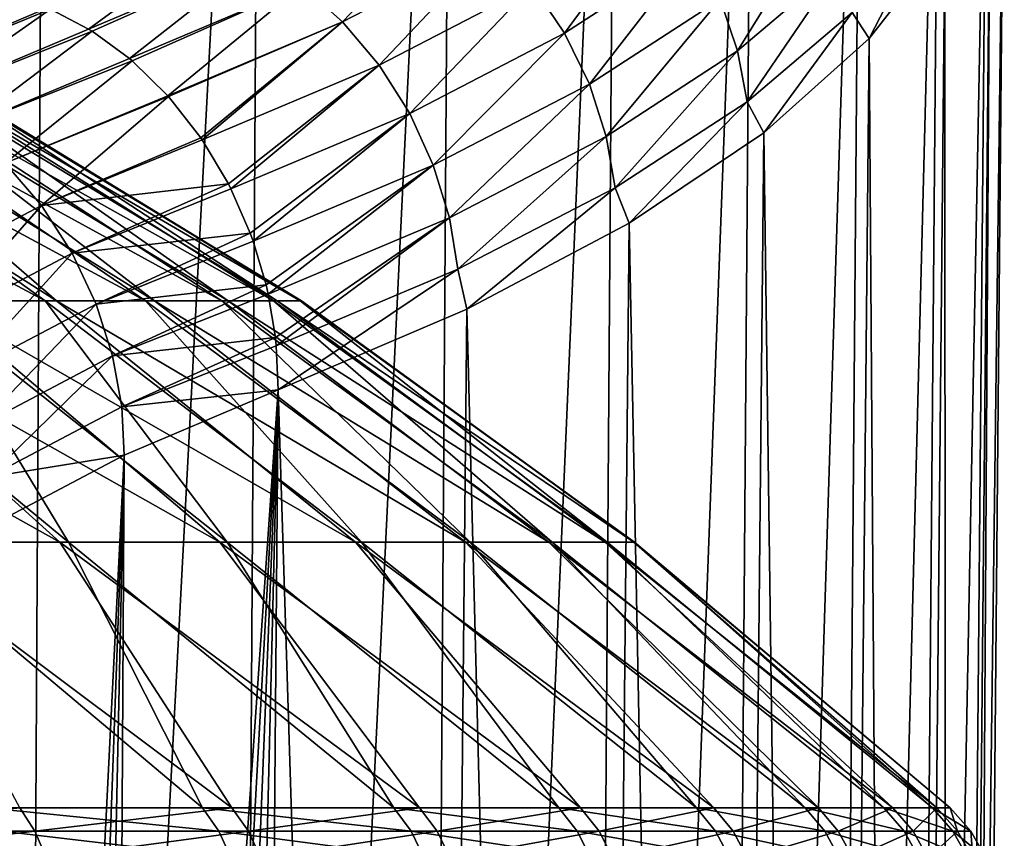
# Model space of a CAD drawing. Header units: millimetres. Extents: x -24 to 24, y 0 to 188.
# Tile 452 of 460: x 17.74 to 24.29, y 163.9 to 169.34. Entities that reach past the tile are written whole.
import ezdxf

# ---------------------------------------------------------------- set-up
doc = ezdxf.new("R2010")
doc.units = ezdxf.units.MM
doc.header["$LTSCALE"] = 58.620611
for name, color, linetype in [('169', 7, 'CONTINUOUS'), ('179', 7, 'CONTINUOUS'), ('180', 7, 'CONTINUOUS'), ('181', 7, 'CONTINUOUS'), ('77', 7, 'CONTINUOUS'), ('86', 7, 'CONTINUOUS')]:
    doc.layers.add(name, color=color, linetype=linetype)

msp = doc.modelspace()

# ---------------------------------------------------------------- linework, layer by layer
at = {"layer": '169', "color": 7, "linetype": 'CONTINUOUS'}
for points in [[(16.3286, 176.702, 240.0501), (16.1716, 145.7581, 249.556), (17.9144, 176.2047, 238.5503), (16.3286, 176.702, 240.0501)], [(16.1716, 145.7581, 249.556), (17.7394, 145.2866, 248.0608), (17.9144, 176.2047, 238.5503), (16.1716, 145.7581, 249.556)], [(17.9144, 176.2047, 238.5503), (17.7394, 145.2866, 248.0608), (19.348, 175.666, 236.9176), (17.9144, 176.2047, 238.5503)], [(17.7394, 145.2866, 248.0608), (19.1559, 144.7737, 246.4339), (19.348, 175.666, 236.9176), (17.7394, 145.2866, 248.0608)], [(19.348, 175.666, 236.9176), (19.1559, 144.7737, 246.4339), (20.617, 175.0909, 235.1659), (19.348, 175.666, 236.9176)], [(19.1559, 144.7737, 246.4339), (20.4089, 144.2236, 244.6894), (20.617, 175.0909, 235.1659), (19.1559, 144.7737, 246.4339)], [(20.617, 175.0909, 235.1659), (20.4089, 144.2236, 244.6894), (21.7108, 174.485, 233.3099), (20.617, 175.0909, 235.1659)], [(20.4089, 144.2236, 244.6894), (21.4878, 143.6412, 242.8421), (21.7108, 174.485, 233.3099), (20.4089, 144.2236, 244.6894)], [(21.7108, 174.485, 233.3099), (21.4878, 143.6412, 242.8421), (22.6203, 173.8537, 231.3652), (21.7108, 174.485, 233.3099)], [(21.4878, 143.6412, 242.8421), (22.3834, 143.0313, 240.9076), (22.6203, 173.8537, 231.3652), (21.4878, 143.6412, 242.8421)], [(22.6203, 173.8537, 231.3652), (22.3834, 143.0313, 240.9076), (23.3377, 173.2029, 229.3479), (22.6203, 173.8537, 231.3652)], [(22.3834, 143.0313, 240.9076), (23.088, 142.3991, 238.9027), (23.3377, 173.2029, 229.3479), (22.3834, 143.0313, 240.9076)], [(23.3377, 173.2029, 229.3479), (23.088, 142.3991, 238.9027), (23.8571, 172.5383, 227.275), (23.3377, 173.2029, 229.3479)], [(23.088, 142.3991, 238.9027), (23.5956, 141.7501, 236.8443), (23.8571, 172.5383, 227.275), (23.088, 142.3991, 238.9027)], [(23.8571, 172.5383, 227.275), (23.5956, 141.7501, 236.8443), (24.1739, 171.8658, 225.1639), (23.8571, 172.5383, 227.275)], [(23.5956, 141.7501, 236.8443), (23.9019, 141.0897, 234.7499), (24.1739, 171.8658, 225.1639), (23.5956, 141.7501, 236.8443)], [(24.1739, 171.8658, 225.1639), (23.9019, 141.0897, 234.7499), (24.2854, 171.1914, 223.0326), (24.1739, 171.8658, 225.1639)], [(23.9019, 141.0897, 234.7499), (24.0043, 140.4237, 232.6376), (24.2854, 171.1914, 223.0326), (23.9019, 141.0897, 234.7499)], [(24.2854, 171.1914, 223.0326), (24.0043, 140.4237, 232.6376), (24.1907, 170.5208, 220.8991), (24.2854, 171.1914, 223.0326)], [(24.1907, 170.5208, 220.8991), (23.9019, 139.7577, 230.5253), (23.8905, 169.8596, 218.7816), (24.1907, 170.5208, 220.8991)], [(24.0043, 140.4237, 232.6376), (23.9019, 139.7577, 230.5253), (24.1907, 170.5208, 220.8991), (24.0043, 140.4237, 232.6376)], [(23.8905, 169.8596, 218.7816), (23.5956, 139.0974, 228.431), (23.3874, 169.2135, 216.6985), (23.8905, 169.8596, 218.7816)], [(23.9019, 139.7577, 230.5253), (23.5956, 139.0974, 228.431), (23.8905, 169.8596, 218.7816), (23.9019, 139.7577, 230.5253)], [(23.3874, 169.2135, 216.6985), (23.088, 138.4484, 226.3726), (22.6857, 168.5875, 214.6672), (23.3874, 169.2135, 216.6985)], [(23.5956, 139.0974, 228.431), (23.088, 138.4484, 226.3726), (23.3874, 169.2135, 216.6985), (23.5956, 139.0974, 228.431)], [(22.6857, 168.5875, 214.6672), (22.3834, 137.8162, 224.3676), (21.7913, 167.9868, 212.7052), (22.6857, 168.5875, 214.6672)], [(23.088, 138.4484, 226.3726), (22.3834, 137.8162, 224.3676), (22.6857, 168.5875, 214.6672), (23.088, 138.4484, 226.3726)], [(21.7913, 167.9868, 212.7052), (21.4878, 137.2063, 222.4332), (20.7122, 167.416, 210.8298), (21.7913, 167.9868, 212.7052)], [(22.3834, 137.8162, 224.3676), (21.4878, 137.2063, 222.4332), (21.7913, 167.9868, 212.7052), (22.3834, 137.8162, 224.3676)], [(20.7122, 167.416, 210.8298), (20.4089, 136.6238, 220.5858), (19.4575, 166.8796, 209.0568), (20.7122, 167.416, 210.8298)], [(21.4878, 137.2063, 222.4332), (20.4089, 136.6238, 220.5858), (20.7122, 167.416, 210.8298), (21.4878, 137.2063, 222.4332)], [(19.4575, 166.8796, 209.0568), (20.4089, 136.6238, 220.5858), (19.4002, 160.0153, 211.251), (19.4575, 166.8796, 209.0568)]]:
    msp.add_3dface(points, dxfattribs=at)
at = {"layer": '179', "color": 7, "linetype": 'CONTINUOUS'}
for points in [[(19.6148, 169.5663, 210.7787), (20.6082, 170.081, 212.4803), (19.8862, 169.325, 210.6766), (19.6148, 169.5663, 210.7787)], [(19.8862, 169.325, 210.6766), (20.6082, 170.081, 212.4803), (20.8933, 169.8467, 212.4023), (19.8862, 169.325, 210.6766)], [(21.1484, 169.5658, 212.3541), (22.0023, 170.1213, 214.1794), (21.3623, 169.2491, 212.3384), (21.1484, 169.5658, 212.3541)], [(21.3623, 169.2491, 212.3384), (22.0023, 170.1213, 214.1794), (22.2247, 169.8102, 214.1828), (21.3623, 169.2491, 212.3384)], [(22.3961, 169.4755, 214.2145), (23.09, 170.0652, 216.1388), (22.5126, 169.1319, 214.2715), (22.3961, 169.4755, 214.2145)], [(22.5126, 169.1319, 214.2715), (23.09, 170.0652, 216.1388), (23.2101, 169.7247, 216.2066), (22.5126, 169.1319, 214.2715)], [(23.7917, 170.0024, 218.2818), (23.3874, 169.2135, 216.6985), (23.2745, 169.3877, 216.2905), (23.7917, 170.0024, 218.2818)], [(23.8905, 169.8596, 218.7816), (23.3874, 169.2135, 216.6985), (23.7917, 170.0024, 218.2818), (23.8905, 169.8596, 218.7816)], [(17.9438, 169.4095, 209.4774), (19.0356, 169.8889, 211.0546), (18.1977, 169.2772, 209.3191), (17.9438, 169.4095, 209.4774)], [(18.1977, 169.2772, 209.3191), (19.0356, 169.8889, 211.0546), (19.3271, 169.755, 210.9071), (18.1977, 169.2772, 209.3191)], [(19.8862, 169.325, 210.6766), (20.8933, 169.8467, 212.4023), (20.129, 169.0378, 210.6068), (19.8862, 169.325, 210.6766)], [(20.129, 169.0378, 210.6068), (20.8933, 169.8467, 212.4023), (21.1484, 169.5658, 212.3541), (20.129, 169.0378, 210.6068)], [(21.3623, 169.2491, 212.3384), (22.2247, 169.8102, 214.1828), (21.527, 168.9101, 212.3552), (21.3623, 169.2491, 212.3384)], [(21.527, 168.9101, 212.3552), (22.2247, 169.8102, 214.1828), (22.3961, 169.4755, 214.2145), (21.527, 168.9101, 212.3552)], [(18.1977, 169.2772, 209.3191), (19.3271, 169.755, 210.9071), (18.2223, 169.2619, 209.3045), (18.1977, 169.2772, 209.3191)], [(18.2223, 169.2619, 209.3045), (19.3271, 169.755, 210.9071), (18.4683, 169.0817, 209.1668), (18.2223, 169.2619, 209.3045)], [(18.4683, 169.0817, 209.1668), (19.3271, 169.755, 210.9071), (19.6148, 169.5663, 210.7787), (18.4683, 169.0817, 209.1668)], [(22.5751, 168.7931, 214.3494), (22.5126, 169.1319, 214.2715), (23.2101, 169.7247, 216.2066), (22.5751, 168.7931, 214.3494)], [(23.2745, 169.3877, 216.2905), (22.5751, 168.7931, 214.3494), (23.2101, 169.7247, 216.2066), (23.2745, 169.3877, 216.2905)], [(18.4683, 169.0817, 209.1668), (19.6148, 169.5663, 210.7787), (18.4861, 169.0667, 209.1575), (18.4683, 169.0817, 209.1668)], [(18.4861, 169.0667, 209.1575), (19.6148, 169.5663, 210.7787), (18.7237, 168.834, 209.0421), (18.4861, 169.0667, 209.1575)], [(18.7237, 168.834, 209.0421), (19.6148, 169.5663, 210.7787), (19.8862, 169.325, 210.6766), (18.7237, 168.834, 209.0421)], [(20.129, 169.0378, 210.6068), (21.1484, 169.5658, 212.3541), (20.3325, 168.7157, 210.5729), (20.129, 169.0378, 210.6068)], [(20.3325, 168.7157, 210.5729), (21.1484, 169.5658, 212.3541), (21.3623, 169.2491, 212.3384), (20.3325, 168.7157, 210.5729)], [(21.527, 168.9101, 212.3552), (22.3961, 169.4755, 214.2145), (21.639, 168.5634, 212.402), (21.527, 168.9101, 212.3552)], [(21.639, 168.5634, 212.402), (22.3961, 169.4755, 214.2145), (22.5126, 169.1319, 214.2715), (21.639, 168.5634, 212.402)], [(23.2745, 169.3877, 216.2905), (22.6857, 168.5875, 214.6672), (22.5751, 168.7931, 214.3494), (23.2745, 169.3877, 216.2905)], [(23.3874, 169.2135, 216.6985), (22.6857, 168.5875, 214.6672), (23.2745, 169.3877, 216.2905), (23.3874, 169.2135, 216.6985)], [(18.7237, 168.834, 209.0421), (19.8862, 169.325, 210.6766), (18.7285, 168.8286, 209.04), (18.7237, 168.834, 209.0421)], [(18.7285, 168.8286, 209.04), (19.8862, 169.325, 210.6766), (18.9437, 168.5535, 208.9548), (18.7285, 168.8286, 209.04)], [(18.9437, 168.5535, 208.9548), (19.8862, 169.325, 210.6766), (18.9522, 168.541, 208.9519), (18.9437, 168.5535, 208.9548)], [(18.9522, 168.541, 208.9519), (19.8862, 169.325, 210.6766), (20.129, 169.0378, 210.6068), (18.9522, 168.541, 208.9519)], [(20.3325, 168.7157, 210.5729), (21.3623, 169.2491, 212.3384), (20.4893, 168.3726, 210.5755), (20.3325, 168.7157, 210.5729)], [(20.4893, 168.3726, 210.5755), (21.3623, 169.2491, 212.3384), (21.527, 168.9101, 212.3552), (20.4893, 168.3726, 210.5755)], [(21.699, 168.2228, 212.4741), (21.639, 168.5634, 212.402), (22.5126, 169.1319, 214.2715), (21.699, 168.2228, 212.4741)], [(22.5751, 168.7931, 214.3494), (21.699, 168.2228, 212.4741), (22.5126, 169.1319, 214.2715), (22.5751, 168.7931, 214.3494)], [(18.9522, 168.541, 208.9519), (20.129, 169.0378, 210.6068), (19.1265, 168.248, 208.904), (18.9522, 168.541, 208.9519)], [(19.1265, 168.248, 208.904), (20.129, 169.0378, 210.6068), (19.1437, 168.2142, 208.9007), (19.1265, 168.248, 208.904)], [(19.1437, 168.2142, 208.9007), (20.129, 169.0378, 210.6068), (20.3325, 168.7157, 210.5729), (19.1437, 168.2142, 208.9007)], [(20.4893, 168.3726, 210.5755), (21.527, 168.9101, 212.3552), (20.5959, 168.023, 210.6124), (20.4893, 168.3726, 210.5755)], [(20.5959, 168.023, 210.6124), (21.527, 168.9101, 212.3552), (21.639, 168.5634, 212.402), (20.5959, 168.023, 210.6124)], [(22.5751, 168.7931, 214.3494), (21.7913, 167.9868, 212.7052), (21.699, 168.2228, 212.4741), (22.5751, 168.7931, 214.3494)], [(22.6857, 168.5875, 214.6672), (21.7913, 167.9868, 212.7052), (22.5751, 168.7931, 214.3494), (22.6857, 168.5875, 214.6672)], [(19.1437, 168.2142, 208.9007), (20.3325, 168.7157, 210.5729), (19.2723, 167.9197, 208.8889), (19.1437, 168.2142, 208.9007)], [(19.2723, 167.9197, 208.8889), (20.3325, 168.7157, 210.5729), (19.2912, 167.8676, 208.8898), (19.2723, 167.9197, 208.8889)], [(19.2912, 167.8676, 208.8898), (20.3325, 168.7157, 210.5729), (20.4893, 168.3726, 210.5755), (19.2912, 167.8676, 208.8898)], [(20.653, 167.6809, 210.6789), (20.5959, 168.023, 210.6124), (21.639, 168.5634, 212.402), (20.653, 167.6809, 210.6789)], [(21.699, 168.2228, 212.4741), (20.653, 167.6809, 210.6789), (21.639, 168.5634, 212.402), (21.699, 168.2228, 212.4741)], [(19.2912, 167.8676, 208.8898), (20.4893, 168.3726, 210.5755), (19.3776, 167.5766, 208.9098), (19.2912, 167.8676, 208.8898)], [(19.3776, 167.5766, 208.9098), (20.4893, 168.3726, 210.5755), (19.3916, 167.5158, 208.9171), (19.3776, 167.5766, 208.9098)], [(19.3916, 167.5158, 208.9171), (20.4893, 168.3726, 210.5755), (20.5959, 168.023, 210.6124), (19.3916, 167.5158, 208.9171)], [(21.699, 168.2228, 212.4741), (20.7122, 167.416, 210.8298), (20.653, 167.6809, 210.6789), (21.699, 168.2228, 212.4741)], [(21.7913, 167.9868, 212.7052), (20.7122, 167.416, 210.8298), (21.699, 168.2228, 212.4741), (21.7913, 167.9868, 212.7052)], [(19.3916, 167.5158, 208.9171), (20.5959, 168.023, 210.6124), (19.4398, 167.2271, 208.9662), (19.3916, 167.5158, 208.9171)], [(20.5959, 168.023, 210.6124), (19.4456, 167.1723, 208.9782), (19.4398, 167.2271, 208.9662), (20.5959, 168.023, 210.6124)], [(20.653, 167.6809, 210.6789), (19.4456, 167.1723, 208.9782), (20.5959, 168.023, 210.6124), (20.653, 167.6809, 210.6789)], [(20.653, 167.6809, 210.6789), (19.4575, 166.8796, 209.0568), (19.4456, 167.1723, 208.9782), (20.653, 167.6809, 210.6789)], [(20.7122, 167.416, 210.8298), (19.4575, 166.8796, 209.0568), (20.653, 167.6809, 210.6789), (20.7122, 167.416, 210.8298)]]:
    msp.add_3dface(points, dxfattribs=at)
at = {"layer": '180', "color": 7, "linetype": 'CONTINUOUS'}
for points in [[(17.6572, 169.5058, 209.6719), (17.9233, 169.4182, 209.4907), (16.7965, 168.9394, 207.9044), (17.6572, 169.5058, 209.6719)], [(17.9233, 169.4182, 209.4907), (17.9438, 169.4095, 209.4774), (16.7965, 168.9394, 207.9044), (17.9233, 169.4182, 209.4907)], [(16.7965, 168.9394, 207.9044), (17.9438, 169.4095, 209.4774), (17.0861, 168.8078, 207.7587), (16.7965, 168.9394, 207.9044)], [(17.9438, 169.4095, 209.4774), (18.1977, 169.2772, 209.3191), (17.0861, 168.8078, 207.7587), (17.9438, 169.4095, 209.4774)], [(18.1977, 169.2772, 209.3191), (18.2223, 169.2619, 209.3045), (17.0861, 168.8078, 207.7587), (18.1977, 169.2772, 209.3191)], [(17.0861, 168.8078, 207.7587), (18.2223, 169.2619, 209.3045), (17.3719, 168.6225, 207.6318), (17.0861, 168.8078, 207.7587)], [(18.2223, 169.2619, 209.3045), (18.4683, 169.0817, 209.1668), (17.3719, 168.6225, 207.6318), (18.2223, 169.2619, 209.3045)], [(18.4683, 169.0817, 209.1668), (18.4861, 169.0667, 209.1575), (17.3719, 168.6225, 207.6318), (18.4683, 169.0817, 209.1668)], [(17.3719, 168.6225, 207.6318), (18.4861, 169.0667, 209.1575), (17.6419, 168.3857, 207.5306), (17.3719, 168.6225, 207.6318)], [(18.4861, 169.0667, 209.1575), (18.7237, 168.834, 209.0421), (17.6419, 168.3857, 207.5306), (18.4861, 169.0667, 209.1575)], [(18.7237, 168.834, 209.0421), (18.7285, 168.8286, 209.04), (17.6419, 168.3857, 207.5306), (18.7237, 168.834, 209.0421)], [(17.6419, 168.3857, 207.5306), (18.7285, 168.8286, 209.04), (17.8842, 168.1037, 207.4609), (17.6419, 168.3857, 207.5306)], [(18.7285, 168.8286, 209.04), (18.9437, 168.5535, 208.9548), (17.8842, 168.1037, 207.4609), (18.7285, 168.8286, 209.04)], [(18.9437, 168.5535, 208.9548), (18.9522, 168.541, 208.9519), (17.8842, 168.1037, 207.4609), (18.9437, 168.5535, 208.9548)], [(18.9522, 168.541, 208.9519), (19.1265, 168.248, 208.904), (17.8842, 168.1037, 207.4609), (18.9522, 168.541, 208.9519)], [(17.6419, 168.3857, 207.5306), (17.8842, 168.1037, 207.4609), (16.9663, 167.6203, 205.8726), (17.6419, 168.3857, 207.5306)], [(17.8842, 168.1037, 207.4609), (19.1265, 168.248, 208.904), (18.0883, 167.7873, 207.4261), (17.8842, 168.1037, 207.4609)], [(19.1265, 168.248, 208.904), (19.1437, 168.2142, 208.9007), (18.0883, 167.7873, 207.4261), (19.1265, 168.248, 208.904)], [(19.1437, 168.2142, 208.9007), (19.2723, 167.9197, 208.8889), (18.0883, 167.7873, 207.4261), (19.1437, 168.2142, 208.9007)], [(16.9663, 167.6203, 205.8726), (17.8842, 168.1037, 207.4609), (17.1816, 167.3097, 205.8567), (16.9663, 167.6203, 205.8726)], [(17.8842, 168.1037, 207.4609), (18.0883, 167.7873, 207.4261), (17.1816, 167.3097, 205.8567), (17.8842, 168.1037, 207.4609)], [(18.0883, 167.7873, 207.4261), (19.2723, 167.9197, 208.8889), (18.247, 167.4495, 207.4269), (18.0883, 167.7873, 207.4261)], [(19.2723, 167.9197, 208.8889), (19.2912, 167.8676, 208.8898), (18.247, 167.4495, 207.4269), (19.2723, 167.9197, 208.8889)], [(19.2912, 167.8676, 208.8898), (19.3776, 167.5766, 208.9098), (18.247, 167.4495, 207.4269), (19.2912, 167.8676, 208.8898)], [(17.1816, 167.3097, 205.8567), (18.0883, 167.7873, 207.4261), (17.3492, 166.9766, 205.8723), (17.1816, 167.3097, 205.8567)], [(18.0883, 167.7873, 207.4261), (18.247, 167.4495, 207.4269), (17.3492, 166.9766, 205.8723), (18.0883, 167.7873, 207.4261)], [(18.247, 167.4495, 207.4269), (19.3776, 167.5766, 208.9098), (18.3567, 167.1047, 207.4613), (18.247, 167.4495, 207.4269)], [(19.3776, 167.5766, 208.9098), (19.3916, 167.5158, 208.9171), (18.3567, 167.1047, 207.4613), (19.3776, 167.5766, 208.9098)], [(19.3916, 167.5158, 208.9171), (19.4398, 167.2271, 208.9662), (18.3567, 167.1047, 207.4613), (19.3916, 167.5158, 208.9171)], [(17.3492, 166.9766, 205.8723), (18.247, 167.4495, 207.4269), (17.4652, 166.635, 205.9171), (17.3492, 166.9766, 205.8723)], [(18.247, 167.4495, 207.4269), (18.3567, 167.1047, 207.4613), (17.4652, 166.635, 205.9171), (18.247, 167.4495, 207.4269)], [(18.3567, 167.1047, 207.4613), (19.4398, 167.2271, 208.9662), (18.4179, 166.7663, 207.5249), (18.3567, 167.1047, 207.4613)], [(19.4398, 167.2271, 208.9662), (19.4456, 167.1723, 208.9782), (18.4179, 166.7663, 207.5249), (19.4398, 167.2271, 208.9662)], [(19.4456, 167.1723, 208.9782), (19.4575, 166.8796, 209.0568), (18.4179, 166.7663, 207.5249), (19.4456, 167.1723, 208.9782)], [(17.4652, 166.635, 205.9171), (18.3567, 167.1047, 207.4613), (17.5301, 166.2983, 205.9868), (17.4652, 166.635, 205.9171)], [(18.3567, 167.1047, 207.4613), (18.4179, 166.7663, 207.5249), (17.5301, 166.2983, 205.9868), (18.3567, 167.1047, 207.4613)], [(18.4179, 166.7663, 207.5249), (19.4575, 166.8796, 209.0568), (18.4344, 166.4451, 207.6119), (18.4179, 166.7663, 207.5249)], [(18.4179, 166.7663, 207.5249), (18.4344, 166.4451, 207.6119), (17.5301, 166.2983, 205.9868), (18.4179, 166.7663, 207.5249)], [(18.4344, 166.4451, 207.6119), (17.5481, 165.9777, 206.0758), (17.5301, 166.2983, 205.9868), (18.4344, 166.4451, 207.6119)]]:
    msp.add_3dface(points, dxfattribs=at)
at = {"layer": '181', "color": 7, "linetype": 'CONTINUOUS'}
for points in [[(18.4344, 166.4451, 207.6119), (19.4575, 166.8796, 209.0568), (18.3454, 150.8291, 212.6777), (18.4344, 166.4451, 207.6119)], [(18.3454, 150.8291, 212.6777), (19.4575, 166.8796, 209.0568), (18.6032, 151.384, 212.919), (18.3454, 150.8291, 212.6777)], [(18.6032, 151.384, 212.919), (19.4575, 166.8796, 209.0568), (18.8572, 151.9518, 213.1294), (18.6032, 151.384, 212.919)], [(18.8572, 151.9518, 213.1294), (19.4575, 166.8796, 209.0568), (19.1047, 152.5303, 213.3086), (18.8572, 151.9518, 213.1294)], [(19.4575, 166.8796, 209.0568), (19.4002, 160.0153, 211.251), (19.1047, 152.5303, 213.3086), (19.4575, 166.8796, 209.0568)], [(17.5481, 165.9777, 206.0758), (18.4344, 166.4451, 207.6119), (17.5746, 149.2581, 211.7753), (17.5481, 165.9777, 206.0758)], [(17.5746, 149.2581, 211.7753), (18.4344, 166.4451, 207.6119), (17.8289, 149.7653, 212.1053), (17.5746, 149.2581, 211.7753)], [(17.8289, 149.7653, 212.1053), (18.4344, 166.4451, 207.6119), (18.0865, 150.2891, 212.4062), (17.8289, 149.7653, 212.1053)], [(18.0865, 150.2891, 212.4062), (18.4344, 166.4451, 207.6119), (18.3454, 150.8291, 212.6777), (18.0865, 150.2891, 212.4062)]]:
    msp.add_3dface(points, dxfattribs=at)
at = {"layer": '77', "color": 7, "linetype": 'CONTINUOUS'}
for points in [[(17.0883, 167.4699, 9.6585), (17.9088, 167.4699, 8.0356), (15.2499, 168.8955, 8.151), (17.0883, 167.4699, 9.6585)], [(15.2499, 168.8955, 8.151), (17.9088, 167.4699, 8.0356), (15.9317, 168.8955, 6.7214), (15.2499, 168.8955, 8.151)], [(17.9838, 167.4699, -7.8663), (17.1786, 167.4699, -9.4969), (15.7501, 168.8955, -7.1366), (17.9838, 167.4699, -7.8663)], [(16.3371, 168.8955, -5.6655), (17.9838, 167.4699, -7.8663), (15.7501, 168.8955, -7.1366), (16.3371, 168.8955, -5.6655)], [(17.9088, 167.4699, 8.0356), (18.5756, 167.4699, 6.3438), (15.9317, 168.8955, 6.7214), (17.9088, 167.4699, 8.0356)], [(15.9317, 168.8955, 6.7214), (18.5756, 167.4699, 6.3438), (16.4799, 168.8955, 5.2354), (15.9317, 168.8955, 6.7214)], [(18.6346, 167.4699, -6.1682), (17.9838, 167.4699, -7.8663), (16.3371, 168.8955, -5.6655), (18.6346, 167.4699, -6.1682)], [(16.7869, 168.8955, -4.1468), (18.6346, 167.4699, -6.1682), (16.3371, 168.8955, -5.6655), (16.7869, 168.8955, -4.1468)], [(18.5756, 167.4699, 6.3438), (19.083, 167.4699, 4.5974), (16.4799, 168.8955, 5.2354), (18.5756, 167.4699, 6.3438)], [(16.4799, 168.8955, 5.2354), (19.083, 167.4699, 4.5974), (16.8898, 168.8955, 3.7055), (16.4799, 168.8955, 5.2354)], [(19.1255, 167.4699, -4.4172), (18.6346, 167.4699, -6.1682), (16.7869, 168.8955, -4.1468), (19.1255, 167.4699, -4.4172)], [(17.0959, 168.8955, -2.5934), (19.1255, 167.4699, -4.4172), (16.7869, 168.8955, -4.1468), (17.0959, 168.8955, -2.5934)], [(19.083, 167.4699, 4.5974), (19.4266, 167.4699, 2.8117), (16.8898, 168.8955, 3.7055), (19.083, 167.4699, 4.5974)], [(16.8898, 168.8955, 3.7055), (19.4266, 167.4699, 2.8117), (17.158, 168.8955, 2.1445), (16.8898, 168.8955, 3.7055)], [(19.4522, 167.4699, -2.6283), (19.1255, 167.4699, -4.4172), (17.0959, 168.8955, -2.5934), (19.4522, 167.4699, -2.6283)], [(17.2615, 168.8955, -1.0182), (19.4522, 167.4699, -2.6283), (17.0959, 168.8955, -2.5934), (17.2615, 168.8955, -1.0182)], [(19.4266, 167.4699, 2.8117), (19.6034, 167.4699, 1.0017), (17.158, 168.8955, 2.1445), (19.4266, 167.4699, 2.8117)], [(17.158, 168.8955, 2.1445), (19.6034, 167.4699, 1.0017), (17.2823, 168.8955, 0.5655), (17.158, 168.8955, 2.1445)], [(19.612, 167.4699, -0.8168), (19.4522, 167.4699, -2.6283), (17.2615, 168.8955, -1.0182), (19.612, 167.4699, -0.8168)], [(17.2823, 168.8955, 0.5655), (19.612, 167.4699, -0.8168), (17.2615, 168.8955, -1.0182), (17.2823, 168.8955, 0.5655)], [(19.6034, 167.4699, 1.0017), (19.612, 167.4699, -0.8168), (17.2823, 168.8955, 0.5655), (19.6034, 167.4699, 1.0017)], [(18.0071, 165.866, -12.3722), (16.7906, 165.866, -13.9787), (15.1341, 167.4699, -12.5002), (18.0071, 165.866, -12.3722)], [(16.226, 167.4699, -11.0459), (18.0071, 165.866, -12.3722), (15.1341, 167.4699, -12.5002), (16.226, 167.4699, -11.0459)], [(16.8536, 165.866, 13.9027), (18.0628, 165.866, 12.2907), (16.1211, 167.4699, 11.1985), (16.8536, 165.866, 13.9027)], [(16.1211, 167.4699, 11.1985), (18.0628, 165.866, 12.2907), (17.0883, 167.4699, 9.6585), (16.1211, 167.4699, 11.1985)], [(19.0704, 165.866, -10.6605), (18.0071, 165.866, -12.3722), (16.226, 167.4699, -11.0459), (19.0704, 165.866, -10.6605)], [(17.1786, 167.4699, -9.4969), (19.0704, 165.866, -10.6605), (16.226, 167.4699, -11.0459), (17.1786, 167.4699, -9.4969)], [(18.0628, 165.866, 12.2907), (19.1184, 165.866, 10.5742), (17.0883, 167.4699, 9.6585), (18.0628, 165.866, 12.2907)], [(17.0883, 167.4699, 9.6585), (19.1184, 165.866, 10.5742), (17.9088, 167.4699, 8.0356), (17.0883, 167.4699, 9.6585)], [(19.9715, 165.866, -8.858), (19.0704, 165.866, -10.6605), (17.1786, 167.4699, -9.4969), (19.9715, 165.866, -8.858)], [(17.9838, 167.4699, -7.8663), (19.9715, 165.866, -8.858), (17.1786, 167.4699, -9.4969), (17.9838, 167.4699, -7.8663)], [(19.1184, 165.866, 10.5742), (20.0114, 165.866, 8.7677), (17.9088, 167.4699, 8.0356), (19.1184, 165.866, 10.5742)], [(17.9088, 167.4699, 8.0356), (20.0114, 165.866, 8.7677), (18.5756, 167.4699, 6.3438), (17.9088, 167.4699, 8.0356)], [(20.7027, 165.866, -6.9803), (19.9715, 165.866, -8.858), (17.9838, 167.4699, -7.8663), (20.7027, 165.866, -6.9803)], [(18.6346, 167.4699, -6.1682), (20.7027, 165.866, -6.9803), (17.9838, 167.4699, -7.8663), (18.6346, 167.4699, -6.1682)], [(20.0114, 165.866, 8.7677), (20.7341, 165.866, 6.8866), (18.5756, 167.4699, 6.3438), (20.0114, 165.866, 8.7677)], [(18.5756, 167.4699, 6.3438), (20.7341, 165.866, 6.8866), (19.083, 167.4699, 4.5974), (18.5756, 167.4699, 6.3438)], [(21.2578, 165.866, -5.0431), (20.7027, 165.866, -6.9803), (18.6346, 167.4699, -6.1682), (21.2578, 165.866, -5.0431)], [(19.1255, 167.4699, -4.4172), (21.2578, 165.866, -5.0431), (18.6346, 167.4699, -6.1682), (19.1255, 167.4699, -4.4172)], [(20.7341, 165.866, 6.8866), (21.2804, 165.866, 4.947), (19.083, 167.4699, 4.5974), (20.7341, 165.866, 6.8866)], [(19.083, 167.4699, 4.5974), (21.2804, 165.866, 4.947), (19.4266, 167.4699, 2.8117), (19.083, 167.4699, 4.5974)], [(21.6321, 165.866, -3.063), (21.2578, 165.866, -5.0431), (19.1255, 167.4699, -4.4172), (21.6321, 165.866, -3.063)], [(19.4522, 167.4699, -2.6283), (21.6321, 165.866, -3.063), (19.1255, 167.4699, -4.4172), (19.4522, 167.4699, -2.6283)], [(21.2804, 165.866, 4.947), (21.6457, 165.866, 2.9652), (19.4266, 167.4699, 2.8117), (21.2804, 165.866, 4.947)], [(19.4266, 167.4699, 2.8117), (21.6457, 165.866, 2.9652), (19.6034, 167.4699, 1.0017), (19.4266, 167.4699, 2.8117)], [(21.8223, 165.866, -1.0569), (21.6321, 165.866, -3.063), (19.4522, 167.4699, -2.6283), (21.8223, 165.866, -1.0569)], [(19.612, 167.4699, -0.8168), (21.8223, 165.866, -1.0569), (19.4522, 167.4699, -2.6283), (19.612, 167.4699, -0.8168)], [(21.6457, 165.866, 2.9652), (21.8268, 165.866, 0.9583), (19.6034, 167.4699, 1.0017), (21.6457, 165.866, 2.9652)], [(19.6034, 167.4699, 1.0017), (21.8268, 165.866, 0.9583), (19.612, 167.4699, -0.8168), (19.6034, 167.4699, 1.0017)], [(21.8268, 165.866, 0.9583), (21.8223, 165.866, -1.0569), (19.612, 167.4699, -0.8168), (21.8268, 165.866, 0.9583)], [(16.7906, 165.866, -13.9787), (18.0071, 165.866, -12.3722), (19.1508, 164.101, -14.3431), (16.7906, 165.866, -13.9787)], [(17.7393, 164.101, -16.0559), (16.7906, 165.866, -13.9787), (19.1508, 164.101, -14.3431), (17.7393, 164.101, -16.0559)], [(18.0628, 165.866, 12.2907), (16.8536, 165.866, 13.9027), (18.9556, 164.101, 14.6), (18.0628, 165.866, 12.2907)], [(18.9556, 164.101, 14.6), (16.8536, 165.866, 13.9027), (17.5212, 164.101, 16.2937), (18.9556, 164.101, 14.6)], [(18.0071, 165.866, -12.3722), (19.0704, 165.866, -10.6605), (20.3975, 164.101, -12.5068), (18.0071, 165.866, -12.3722)], [(19.1508, 164.101, -14.3431), (18.0071, 165.866, -12.3722), (20.3975, 164.101, -12.5068), (19.1508, 164.101, -14.3431)], [(19.1184, 165.866, 10.5742), (18.0628, 165.866, 12.2907), (20.2269, 164.101, 12.7807), (19.1184, 165.866, 10.5742)], [(20.2269, 164.101, 12.7807), (18.0628, 165.866, 12.2907), (18.9556, 164.101, 14.6), (20.2269, 164.101, 12.7807)], [(19.0704, 165.866, -10.6605), (19.9715, 165.866, -8.858), (21.4686, 164.101, -10.5629), (19.0704, 165.866, -10.6605)], [(20.3975, 164.101, -12.5068), (19.0704, 165.866, -10.6605), (21.4686, 164.101, -10.5629), (20.3975, 164.101, -12.5068)], [(20.0114, 165.866, 8.7677), (19.1184, 165.866, 10.5742), (21.3242, 164.101, 10.8514), (20.0114, 165.866, 8.7677)], [(21.3242, 164.101, 10.8514), (19.1184, 165.866, 10.5742), (20.2269, 164.101, 12.7807), (21.3242, 164.101, 10.8514)], [(19.9715, 165.866, -8.858), (20.7027, 165.866, -6.9803), (22.355, 164.101, -8.5281), (19.9715, 165.866, -8.858)], [(21.4686, 164.101, -10.5629), (19.9715, 165.866, -8.858), (22.355, 164.101, -8.5281), (21.4686, 164.101, -10.5629)], [(20.7341, 165.866, 6.8866), (20.0114, 165.866, 8.7677), (22.238, 164.101, 8.8288), (20.7341, 165.866, 6.8866)], [(22.238, 164.101, 8.8288), (20.0114, 165.866, 8.7677), (21.3242, 164.101, 10.8514), (22.238, 164.101, 8.8288)], [(20.7027, 165.866, -6.9803), (21.2578, 165.866, -5.0431), (23.0491, 164.101, -6.4199), (20.7027, 165.866, -6.9803)], [(22.355, 164.101, -8.5281), (20.7027, 165.866, -6.9803), (23.0491, 164.101, -6.4199), (22.355, 164.101, -8.5281)], [(21.2804, 165.866, 4.947), (20.7341, 165.866, 6.8866), (22.9604, 164.101, 6.7301), (21.2804, 165.866, 4.947)], [(22.9604, 164.101, 6.7301), (20.7341, 165.866, 6.8866), (22.238, 164.101, 8.8288), (22.9604, 164.101, 6.7301)], [(21.2578, 165.866, -5.0431), (21.6321, 165.866, -3.063), (23.5448, 164.101, -4.2565), (21.2578, 165.866, -5.0431)], [(23.0491, 164.101, -6.4199), (21.2578, 165.866, -5.0431), (23.5448, 164.101, -4.2565), (23.0491, 164.101, -6.4199)], [(21.6457, 165.866, 2.9652), (21.2804, 165.866, 4.947), (23.4853, 164.101, 4.5736), (21.6457, 165.866, 2.9652)], [(23.4853, 164.101, 4.5736), (21.2804, 165.866, 4.947), (22.9604, 164.101, 6.7301), (23.4853, 164.101, 4.5736)], [(21.6321, 165.866, -3.063), (21.8223, 165.866, -1.0569), (23.8379, 164.101, -2.0564), (21.6321, 165.866, -3.063)], [(23.5448, 164.101, -4.2565), (21.6321, 165.866, -3.063), (23.8379, 164.101, -2.0564), (23.5448, 164.101, -4.2565)], [(21.8268, 165.866, 0.9583), (21.6457, 165.866, 2.9652), (23.808, 164.101, 2.3777), (21.8268, 165.866, 0.9583)], [(23.808, 164.101, 2.3777), (21.6457, 165.866, 2.9652), (23.4853, 164.101, 4.5736), (23.808, 164.101, 2.3777)], [(21.8223, 165.866, -1.0569), (21.8268, 165.866, 0.9583), (23.9259, 164.101, 0.1613), (21.8223, 165.866, -1.0569)], [(23.8379, 164.101, -2.0564), (21.8223, 165.866, -1.0569), (23.9259, 164.101, 0.1613), (23.8379, 164.101, -2.0564)], [(23.9259, 164.101, 0.1613), (21.8268, 165.866, 0.9583), (23.808, 164.101, 2.3777), (23.9259, 164.101, 0.1613)]]:
    msp.add_3dface(points, dxfattribs=at)
at = {"layer": '86', "color": 7, "linetype": 'CONTINUOUS'}
for points in [[(16.2678, 163.9462, -17.7315), (17.7393, 164.101, -16.0559), (17.8408, 163.9462, -16.1478), (16.2678, 163.9462, -17.7315)], [(18.9556, 164.101, 14.6), (17.5212, 164.101, 16.2937), (19.0641, 163.9462, 14.6836), (18.9556, 164.101, 14.6)], [(19.0641, 163.9462, 14.6836), (17.5212, 164.101, 16.2937), (17.6214, 163.9462, 16.3869), (19.0641, 163.9462, 14.6836)], [(17.7393, 164.101, -16.0559), (19.1508, 164.101, -14.3431), (17.8408, 163.9462, -16.1478), (17.7393, 164.101, -16.0559)], [(17.8408, 163.9462, -16.1478), (19.1508, 164.101, -14.3431), (19.2604, 163.9462, -14.4251), (17.8408, 163.9462, -16.1478)], [(20.2269, 164.101, 12.7807), (18.9556, 164.101, 14.6), (20.3427, 163.9462, 12.8538), (20.2269, 164.101, 12.7807)], [(20.3427, 163.9462, 12.8538), (18.9556, 164.101, 14.6), (19.0641, 163.9462, 14.6836), (20.3427, 163.9462, 12.8538)], [(19.1508, 164.101, -14.3431), (20.3975, 164.101, -12.5068), (19.2604, 163.9462, -14.4251), (19.1508, 164.101, -14.3431)], [(19.2604, 163.9462, -14.4251), (20.3975, 164.101, -12.5068), (20.5142, 163.9462, -12.5783), (19.2604, 163.9462, -14.4251)], [(21.3242, 164.101, 10.8514), (20.2269, 164.101, 12.7807), (21.4462, 163.9462, 10.9135), (21.3242, 164.101, 10.8514)], [(21.4462, 163.9462, 10.9135), (20.2269, 164.101, 12.7807), (20.3427, 163.9462, 12.8538), (21.4462, 163.9462, 10.9135)], [(20.3975, 164.101, -12.5068), (21.4686, 164.101, -10.5629), (20.5142, 163.9462, -12.5783), (20.3975, 164.101, -12.5068)], [(20.5142, 163.9462, -12.5783), (21.4686, 164.101, -10.5629), (21.5915, 163.9462, -10.6233), (20.5142, 163.9462, -12.5783)], [(22.238, 164.101, 8.8288), (21.3242, 164.101, 10.8514), (22.3652, 163.9462, 8.8793), (22.238, 164.101, 8.8288)], [(22.3652, 163.9462, 8.8793), (21.3242, 164.101, 10.8514), (21.4462, 163.9462, 10.9135), (22.3652, 163.9462, 8.8793)], [(21.4686, 164.101, -10.5629), (22.355, 164.101, -8.5281), (21.5915, 163.9462, -10.6233), (21.4686, 164.101, -10.5629)], [(21.5915, 163.9462, -10.6233), (22.355, 164.101, -8.5281), (22.483, 163.9462, -8.5769), (21.5915, 163.9462, -10.6233)], [(22.9604, 164.101, 6.7301), (22.238, 164.101, 8.8288), (23.0918, 163.9462, 6.7687), (22.9604, 164.101, 6.7301)], [(23.0918, 163.9462, 6.7687), (22.238, 164.101, 8.8288), (22.3652, 163.9462, 8.8793), (23.0918, 163.9462, 6.7687)], [(22.355, 164.101, -8.5281), (23.0491, 164.101, -6.4199), (22.483, 163.9462, -8.5769), (22.355, 164.101, -8.5281)], [(22.483, 163.9462, -8.5769), (23.0491, 164.101, -6.4199), (23.181, 163.9462, -6.4566), (22.483, 163.9462, -8.5769)], [(23.4853, 164.101, 4.5736), (22.9604, 164.101, 6.7301), (23.6196, 163.9462, 4.5998), (23.4853, 164.101, 4.5736)], [(23.6196, 163.9462, 4.5998), (22.9604, 164.101, 6.7301), (23.0918, 163.9462, 6.7687), (23.6196, 163.9462, 4.5998)], [(23.0491, 164.101, -6.4199), (23.5448, 164.101, -4.2565), (23.181, 163.9462, -6.4566), (23.0491, 164.101, -6.4199)], [(23.181, 163.9462, -6.4566), (23.5448, 164.101, -4.2565), (23.6795, 163.9462, -4.2808), (23.181, 163.9462, -6.4566)], [(23.808, 164.101, 2.3777), (23.4853, 164.101, 4.5736), (23.9443, 163.9462, 2.3913), (23.808, 164.101, 2.3777)], [(23.9443, 163.9462, 2.3913), (23.4853, 164.101, 4.5736), (23.6196, 163.9462, 4.5998), (23.9443, 163.9462, 2.3913)], [(23.5448, 164.101, -4.2565), (23.8379, 164.101, -2.0564), (23.6795, 163.9462, -4.2808), (23.5448, 164.101, -4.2565)], [(23.6795, 163.9462, -4.2808), (23.8379, 164.101, -2.0564), (23.9743, 163.9462, -2.0682), (23.6795, 163.9462, -4.2808)], [(23.9259, 164.101, 0.1613), (23.808, 164.101, 2.3777), (24.0628, 163.9462, 0.1623), (23.9259, 164.101, 0.1613)], [(24.0628, 163.9462, 0.1623), (23.808, 164.101, 2.3777), (23.9443, 163.9462, 2.3913), (24.0628, 163.9462, 0.1623)], [(23.8379, 164.101, -2.0564), (23.9259, 164.101, 0.1613), (23.9743, 163.9462, -2.0682), (23.8379, 164.101, -2.0564)], [(23.9743, 163.9462, -2.0682), (23.9259, 164.101, 0.1613), (24.0628, 163.9462, 0.1623), (23.9743, 163.9462, -2.0682)], [(16.2678, 163.9462, -17.7315), (17.8408, 163.9462, -16.1478), (16.3369, 163.7665, -17.8068), (16.2678, 163.9462, -17.7315)], [(16.3369, 163.7665, -17.8068), (17.8408, 163.9462, -16.1478), (17.9166, 163.7665, -16.2164), (16.3369, 163.7665, -17.8068)], [(19.0641, 163.9462, 14.6836), (17.6214, 163.9462, 16.3869), (19.1451, 163.7665, 14.746), (19.0641, 163.9462, 14.6836)], [(19.1451, 163.7665, 14.746), (17.6214, 163.9462, 16.3869), (17.6963, 163.7665, 16.4566), (19.1451, 163.7665, 14.746)], [(17.8408, 163.9462, -16.1478), (19.2604, 163.9462, -14.4251), (17.9166, 163.7665, -16.2164), (17.8408, 163.9462, -16.1478)], [(17.9166, 163.7665, -16.2164), (19.2604, 163.9462, -14.4251), (19.3422, 163.7665, -14.4864), (17.9166, 163.7665, -16.2164)], [(20.3427, 163.9462, 12.8538), (19.0641, 163.9462, 14.6836), (20.4291, 163.7665, 12.9085), (20.3427, 163.9462, 12.8538)], [(20.4291, 163.7665, 12.9085), (19.0641, 163.9462, 14.6836), (19.1451, 163.7665, 14.746), (20.4291, 163.7665, 12.9085)], [(19.2604, 163.9462, -14.4251), (20.5142, 163.9462, -12.5783), (19.3422, 163.7665, -14.4864), (19.2604, 163.9462, -14.4251)], [(19.3422, 163.7665, -14.4864), (20.5142, 163.9462, -12.5783), (20.6014, 163.7665, -12.6318), (19.3422, 163.7665, -14.4864)], [(21.4462, 163.9462, 10.9135), (20.3427, 163.9462, 12.8538), (21.5374, 163.7665, 10.9599), (21.4462, 163.9462, 10.9135)], [(21.5374, 163.7665, 10.9599), (20.3427, 163.9462, 12.8538), (20.4291, 163.7665, 12.9085), (21.5374, 163.7665, 10.9599)], [(20.5142, 163.9462, -12.5783), (21.5915, 163.9462, -10.6233), (20.6014, 163.7665, -12.6318), (20.5142, 163.9462, -12.5783)], [(20.6014, 163.7665, -12.6318), (21.5915, 163.9462, -10.6233), (21.6832, 163.7665, -10.6684), (20.6014, 163.7665, -12.6318)], [(22.3652, 163.9462, 8.8793), (21.4462, 163.9462, 10.9135), (22.4603, 163.7665, 8.917), (22.3652, 163.9462, 8.8793)], [(22.4603, 163.7665, 8.917), (21.4462, 163.9462, 10.9135), (21.5374, 163.7665, 10.9599), (22.4603, 163.7665, 8.917)], [(21.5915, 163.9462, -10.6233), (22.483, 163.9462, -8.5769), (21.6832, 163.7665, -10.6684), (21.5915, 163.9462, -10.6233)], [(21.6832, 163.7665, -10.6684), (22.483, 163.9462, -8.5769), (22.5785, 163.7665, -8.6133), (21.6832, 163.7665, -10.6684)], [(23.0918, 163.9462, 6.7687), (22.3652, 163.9462, 8.8793), (23.1899, 163.7665, 6.7974), (23.0918, 163.9462, 6.7687)], [(23.1899, 163.7665, 6.7974), (22.3652, 163.9462, 8.8793), (22.4603, 163.7665, 8.917), (23.1899, 163.7665, 6.7974)], [(22.483, 163.9462, -8.5769), (23.181, 163.9462, -6.4566), (22.5785, 163.7665, -8.6133), (22.483, 163.9462, -8.5769)], [(22.5785, 163.7665, -8.6133), (23.181, 163.9462, -6.4566), (23.2795, 163.7665, -6.4841), (22.5785, 163.7665, -8.6133)], [(23.6196, 163.9462, 4.5998), (23.0918, 163.9462, 6.7687), (23.72, 163.7665, 4.6193), (23.6196, 163.9462, 4.5998)], [(23.72, 163.7665, 4.6193), (23.0918, 163.9462, 6.7687), (23.1899, 163.7665, 6.7974), (23.72, 163.7665, 4.6193)], [(23.181, 163.9462, -6.4566), (23.6795, 163.9462, -4.2808), (23.2795, 163.7665, -6.4841), (23.181, 163.9462, -6.4566)], [(23.2795, 163.7665, -6.4841), (23.6795, 163.9462, -4.2808), (23.7802, 163.7665, -4.299), (23.2795, 163.7665, -6.4841)], [(23.9443, 163.9462, 2.3913), (23.6196, 163.9462, 4.5998), (24.046, 163.7665, 2.4015), (23.9443, 163.9462, 2.3913)], [(24.046, 163.7665, 2.4015), (23.6196, 163.9462, 4.5998), (23.72, 163.7665, 4.6193), (24.046, 163.7665, 2.4015)], [(23.6795, 163.9462, -4.2808), (23.9743, 163.9462, -2.0682), (23.7802, 163.7665, -4.299), (23.6795, 163.9462, -4.2808)], [(23.7802, 163.7665, -4.299), (23.9743, 163.9462, -2.0682), (24.0762, 163.7665, -2.077), (23.7802, 163.7665, -4.299)], [(24.0628, 163.9462, 0.1623), (23.9443, 163.9462, 2.3913), (24.1651, 163.7665, 0.163), (24.0628, 163.9462, 0.1623)], [(24.1651, 163.7665, 0.163), (23.9443, 163.9462, 2.3913), (24.046, 163.7665, 2.4015), (24.1651, 163.7665, 0.163)], [(23.9743, 163.9462, -2.0682), (24.0628, 163.9462, 0.1623), (24.0762, 163.7665, -2.077), (23.9743, 163.9462, -2.0682)], [(24.0762, 163.7665, -2.077), (24.0628, 163.9462, 0.1623), (24.1651, 163.7665, 0.163), (24.0762, 163.7665, -2.077)]]:
    msp.add_3dface(points, dxfattribs=at)

doc.saveas('drawing.dxf')
